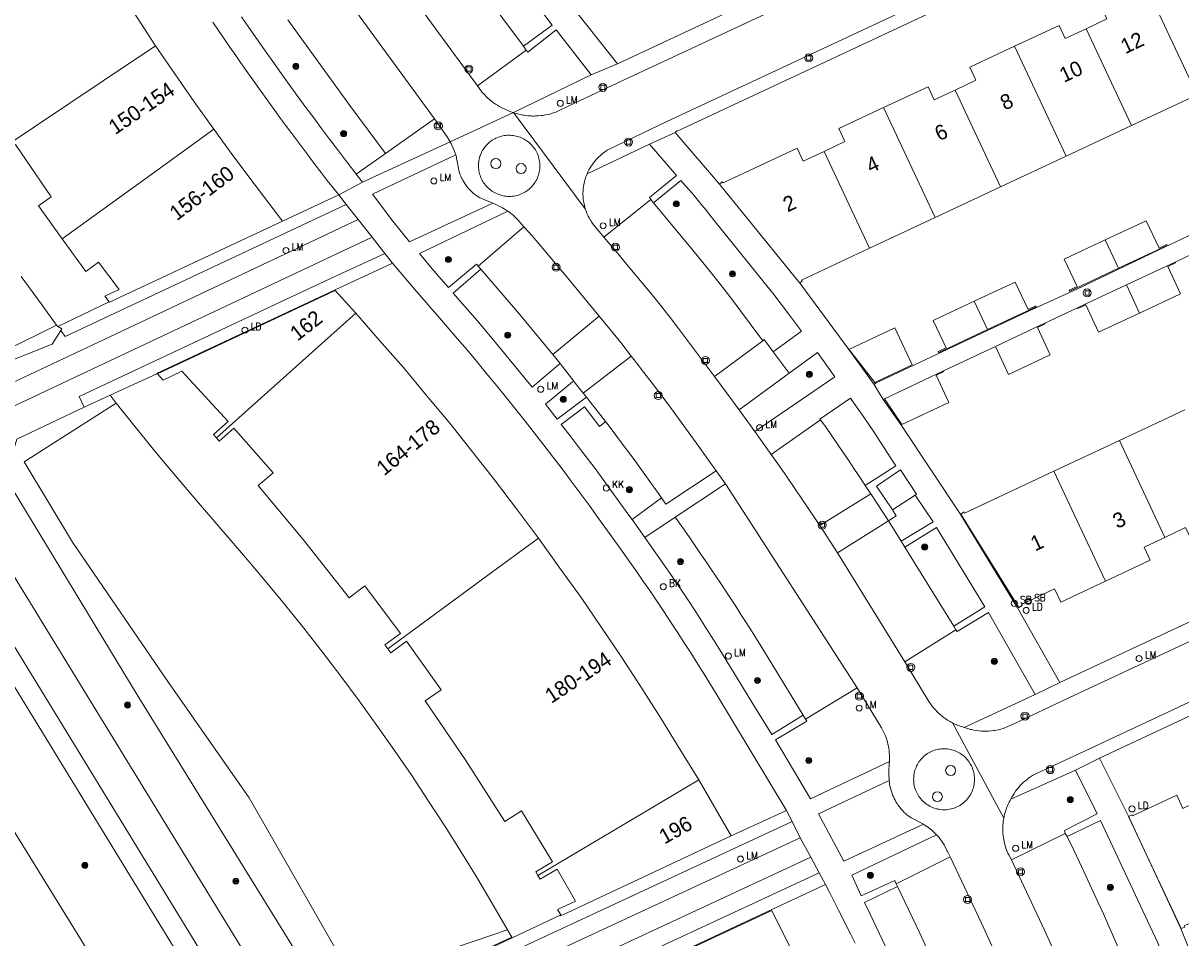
# Model space of a CAD drawing. Header units: metres. Extents: x 138165 to 154469, y 480134 to 494189.
# Tile 537 of 656: x 146517 to 146613, y 486541 to 486617. Entities that reach past the tile are written whole.
import ezdxf

# ---------------------------------------------------------------- set-up
doc = ezdxf.new("R2010")
doc.units = ezdxf.units.M
doc.header["$LTSCALE"] = 0.001
doc.header["$MEASUREMENT"] = 0
for name, color, linetype, lineweight in [('Level 5', 7, 'Continuous', 0), ('TOP-L-topo objecten punt', 7, 'Continuous', 0), ('TOP-L-topo objecten vlak', 7, 'Continuous', 0), ('TOP-T-topo huisnummering naamgeving', 7, 'Continuous', 0)]:
    doc.layers.add(name, color=color, linetype=linetype, lineweight=lineweight)
doc.styles.add('Style-INTL_ISO', font='INTL_ISO.shx')
doc.styles.add('Style-STANDARD', font='STANDARD.shx')

# ---------------------------------------------------------------- blocks, each defined once
blk = doc.blocks.new('24')
at = {"layer": 'TOP-L-topo objecten punt', "color": 7, "linetype": 'Continuous', "lineweight": 0}
for radius in [0.025, 0.0182, 0.0115, 0.005]:
    blk.add_circle((0, 0), radius, dxfattribs=at)
blk = doc.blocks.new('121')
at = {"layer": 'TOP-L-topo objecten punt', "color": 7, "linetype": 'Continuous', "lineweight": 0}
blk.add_circle((0, 0), 0.025, dxfattribs=at)
at = {"layer": 'TOP-L-topo objecten punt', "color": 7, "linetype": 'Continuous', "lineweight": 0, "style": 'Style-STANDARD'}
blk.add_text('LD', height=0.06, dxfattribs=at).set_placement((0.0483, 0))
blk = doc.blocks.new('72')
at = {"layer": 'TOP-L-topo objecten punt', "color": 7, "linetype": 'Continuous', "lineweight": 0}
blk.add_circle((0, 0), 0.025, dxfattribs=at)
at = {"layer": 'TOP-L-topo objecten punt', "color": 7, "linetype": 'Continuous', "lineweight": 0, "style": 'Style-STANDARD'}
blk.add_text('BK', height=0.06, dxfattribs=at).set_placement((0.0483, 0))
blk = doc.blocks.new('39')
at = {"layer": 'TOP-L-topo objecten punt', "color": 7, "linetype": 'Continuous', "lineweight": 0}
for p, q in [((0.0175, 0.0175), (-0.0175, 0.0175)), ((-0.0175, 0.0175), (-0.0175, -0.0175)), ((0.0175, 0.0175), (0.0175, -0.0175)), ((0.0175, -0.0175), (-0.0175, -0.0175))]:
    blk.add_line(p, q, dxfattribs=at)
blk.add_circle((0, 0), 0.0332, dxfattribs=at)
blk = doc.blocks.new('*U13')
at = {"layer": 'Level 5', "color": 7, "linetype": 'Continuous', "lineweight": 0}
blk.add_circle((0, 0), 0.0415, dxfattribs=at)
blk = doc.blocks.new('150')
at = {"layer": 'Level 5', "color": 7, "linetype": 'Continuous', "lineweight": 0}
blk.add_blockref('*U13', (0, 0), dxfattribs=at)
blk = doc.blocks.new('16')
at = {"layer": 'TOP-L-topo objecten punt', "color": 7, "linetype": 'Continuous', "lineweight": 0}
blk.add_circle((0, 0), 0.025, dxfattribs=at)
at = {"layer": 'TOP-L-topo objecten punt', "color": 7, "linetype": 'Continuous', "lineweight": 0, "style": 'Style-STANDARD'}
blk.add_text('LM', height=0.06, dxfattribs=at).set_placement((0.0483, 0))
blk = doc.blocks.new('119')
at = {"layer": 'TOP-L-topo objecten punt', "color": 7, "linetype": 'Continuous', "lineweight": 0}
blk.add_circle((0, 0), 0.025, dxfattribs=at)
at = {"layer": 'TOP-L-topo objecten punt', "color": 7, "linetype": 'Continuous', "lineweight": 0, "style": 'Style-STANDARD'}
blk.add_text('KK', height=0.06, dxfattribs=at).set_placement((0.0483, 0))
blk = doc.blocks.new('175')
at = {"layer": 'TOP-L-topo objecten punt', "color": 7, "linetype": 'Continuous', "lineweight": 0}
blk.add_circle((0, 0), 0.025, dxfattribs=at)
at = {"layer": 'TOP-L-topo objecten punt', "color": 7, "linetype": 'Continuous', "lineweight": 0, "style": 'Style-STANDARD'}
blk.add_text('SB', height=0.06, dxfattribs=at).set_placement((0.0483, 0))

msp = doc.modelspace()

# ---------------------------------------------------------------- linework, layer by layer
at = {"layer": 'TOP-L-topo objecten vlak', "flags": 128}
for points in [[(146598.899, 486417.01), (146547.68, 486499.04), (146458.31, 486643.91), (146347.55, 486826.5), (146318.42, 486876.408)], [(146595.021, 486436.389), (146586.71, 486450.043), (146464.373, 486650.266), (146451.202, 486671.813)], [(146470.752, 486672.368), (146471.477, 486672.531), (146471.847, 486671.085), (146464.78, 486667.854), (146464.459, 486665.613), (146465.96, 486660.613), (146477.692, 486640.499), (146509.424, 486588.946), (146512.697, 486587.11), (146519.717, 486589.912), (146520.431, 486591.036)], [(146449.727, 486670.914), (146462.933, 486649.316), (146585.233, 486449.154), (146593.515, 486435.474)], [(146466.108, 486665.494), (146468.346, 486659.938), (146478.96, 486641.103), (146503.346, 486601.854), (146508.669, 486593.374), (146511.411, 486589.843), (146513.005, 486588.642), (146515.795, 486589.344), (146520.096, 486591.492)], [(146616.202, 486636.396), (146566.617, 486613.168)], [(146616.828, 486635.016), (146567.542, 486612.011), (146562.586, 486609.686), (146561.67, 486609.234), (146561.56, 486609.19), (146561.445, 486609.148), (146561.329, 486609.108), (146561.212, 486609.071), (146561.095, 486609.036), (146560.877, 486608.98), (146560.657, 486608.934), (146560.537, 486608.913), (146560.416, 486608.894), (146560.294, 486608.878), (146560.05, 486608.856), (146559.928, 486608.849), (146559.826, 486608.845), (146559.703, 486608.843), (146559.581, 486608.844), (146559.458, 486608.848), (146559.356, 486608.854), (146559.234, 486608.863), (146559.112, 486608.875), (146558.889, 486608.905), (146558.768, 486608.925), (146558.648, 486608.948), (146558.429, 486608.998), (146558.311, 486609.029), (146558.212, 486609.057), (146558.095, 486609.093), (146557.979, 486609.132)], [(146528.308, 486614.67), (146526.772, 486617.029), (146525.236, 486619.39), (146523.758, 486621.786), (146522.279, 486624.184), (146520.859, 486626.614), (146519.438, 486629.047), (146518.077, 486631.511), (146516.694, 486634.017)], [(146618.729, 486630.847), (146570.646, 486608.361), (146565.918, 486606.09), (146565.774, 486606.003), (146565.633, 486605.911), (146565.481, 486605.803), (146565.348, 486605.699), (146565.206, 486605.579), (146565.082, 486605.465), (146564.962, 486605.347), (146564.847, 486605.224), (146564.737, 486605.096), (146564.632, 486604.965), (146564.533, 486604.83), (146564.428, 486604.675), (146564.339, 486604.532), (146564.247, 486604.369), (146564.171, 486604.219), (146564.093, 486604.051)], [(146541.793, 486630.274), (146542.051, 486629.834), (146542.307, 486629.404), (146542.565, 486628.976), (146542.825, 486628.549), (146543.088, 486628.123), (146543.354, 486627.699), (146543.622, 486627.277), (146543.892, 486626.856), (146544.165, 486626.436), (146544.44, 486626.019), (146544.764, 486625.533), (146545.044, 486625.119), (146545.327, 486624.706), (146545.612, 486624.295), (146545.899, 486623.886), (146546.189, 486623.478), (146547.673, 486621.356), (146555.002, 486611.335)], [(146571.392, 486607.476), (146571.546, 486607.614), (146571.563, 486607.585), (146619.179, 486629.879)], [(146551.87, 486623.975), (146554.376, 486625.825), (146559.628, 486618.481), (146561.201, 486616.391), (146558.833, 486614.629)], [(146558.833, 486614.629), (146551.87, 486623.975)], [(146543.466, 486619.55), (146551.43, 486608.62)], [(146610.413, 486619.723), (146606.706, 486617.986), (146607.215, 486616.899), (146605.49, 486616.09)], [(146614.691, 486610.596), (146610.413, 486619.723)], [(146566.617, 486613.168), (146562.177, 486618.819)], [(146544.946, 486604.018), (146544.722, 486604.31), (146544.056, 486605.179), (146543.393, 486606.051), (146542.733, 486606.925), (146542.077, 486607.802), (146541.423, 486608.681), (146540.773, 486609.562), (146540.033, 486610.572), (146539.389, 486611.458), (146538.749, 486612.346), (146538.021, 486613.365), (146537.387, 486614.258), (146536.757, 486615.154), (146536.04, 486616.18), (146535.416, 486617.08)], [(146533.055, 486616.638), (146533.524, 486615.943), (146533.996, 486615.25), (146534.47, 486614.558), (146534.946, 486613.869), (146535.345, 486613.295), (146535.826, 486612.608), (146536.309, 486611.923), (146537.201, 486610.671), (146537.691, 486609.991), (146538.184, 486609.312), (146538.678, 486608.635), (146539.092, 486608.073), (146539.591, 486607.399), (146540.092, 486606.727), (146540.511, 486606.168), (146541.016, 486605.499), (146541.524, 486604.832), (146542.034, 486604.166), (146542.546, 486603.502), (146543.491, 486602.29)], [(146539.265, 486616.814), (146544.429, 486609.707), (146547.382, 486605.727)], [(146559.049, 486614.314), (146559.194, 486614.149), (146561.526, 486615.983), (146564.443, 486612.251)], [(146605.49, 486616.09), (146603.764, 486615.282), (146603.254, 486616.368), (146599.547, 486614.631)], [(146609.258, 486608.05), (146605.49, 486616.09)], [(146528.308, 486614.67), (146523.951, 486611.759), (146515.405, 486606.05)], [(146533.141, 486607.74), (146531.492, 486610.024), (146529.9, 486612.346), (146528.308, 486614.67)], [(146555.002, 486611.335), (146559.049, 486614.314)], [(146559.049, 486614.314), (146558.833, 486614.629)], [(146599.547, 486614.631), (146595.84, 486612.893), (146596.35, 486611.807), (146594.624, 486610.998)], [(146603.825, 486605.503), (146599.547, 486614.631)], [(146564.443, 486612.251), (146566.617, 486613.168)], [(146564.443, 486612.251), (146557.979, 486609.132)], [(146599.25, 486552.146), (146599.342, 486552.32), (146599.44, 486552.49), (146599.545, 486552.655), (146599.646, 486552.801), (146599.752, 486552.943), (146599.875, 486553.095), (146600.005, 486553.243), (146600.141, 486553.385), (146600.282, 486553.521), (146600.414, 486553.639), (146600.565, 486553.764), (146600.721, 486553.883), (146600.882, 486553.996), (146601.048, 486554.102), (146601.218, 486554.201), (146601.384, 486554.289), (146606.144, 486556.49), (146725.084, 486612.249)], [(146557.979, 486609.132), (146557.778, 486609.198), (146557.58, 486609.271), (146557.404, 486609.343), (146557.211, 486609.43), (146557.022, 486609.524), (146556.837, 486609.626), (146556.656, 486609.734), (146556.496, 486609.838), (146556.34, 486609.947), (146556.171, 486610.074), (146556.007, 486610.207), (146555.849, 486610.346), (146555.695, 486610.492), (146555.547, 486610.643), (146555.406, 486610.799), (146555.276, 486610.953), (146555.002, 486611.335)], [(146594.624, 486610.998), (146592.898, 486610.189), (146592.389, 486611.276), (146588.682, 486609.538)], [(146594.624, 486610.998), (146598.392, 486602.957)], [(146609.258, 486608.05), (146614.691, 486610.596)], [(146588.682, 486609.538), (146584.975, 486607.801), (146585.484, 486606.714), (146583.758, 486605.905)], [(146588.682, 486609.538), (146592.959, 486600.411)], [(146547.382, 486605.727), (146551.43, 486608.62)], [(146551.43, 486608.62), (146552.487, 486607.119), (146552.742, 486606.701)], [(146557.979, 486609.132), (146552.742, 486606.701)], [(146563.948, 486601.142), (146557.979, 486609.132)], [(146533.141, 486607.74), (146528.892, 486604.674), (146520.559, 486598.661)], [(146538.838, 486600.121), (146536.491, 486603.214), (146534.788, 486605.457), (146533.141, 486607.74)], [(146571.392, 486607.476), (146569.272, 486606.501)], [(146575.08, 486603.192), (146575.075, 486603.198), (146571.392, 486607.476)], [(146603.825, 486605.503), (146609.258, 486608.05)], [(146515.405, 486606.05), (146515.607, 486605.747), (146516.688, 486606.469), (146519.654, 486602.143), (146518.587, 486601.392), (146520.559, 486598.661)], [(146552.742, 486606.701), (146545.472, 486603.339)], [(146553.202, 486605.628), (146553.153, 486605.768), (146553.1, 486605.908), (146553.045, 486606.047), (146552.987, 486606.184), (146552.875, 486606.434), (146552.81, 486606.568), (146552.742, 486606.701)], [(146560.177, 486604.821), (146560.179, 486604.693), (146560.175, 486604.565), (146560.165, 486604.437), (146560.148, 486604.31), (146560.125, 486604.184), (146560.096, 486604.059), (146560.06, 486603.936), (146560.018, 486603.815), (146559.97, 486603.697), (146559.916, 486603.58), (146559.856, 486603.467), (146559.791, 486603.357), (146559.72, 486603.25), (146559.643, 486603.147), (146559.562, 486603.048), (146559.476, 486602.954), (146559.385, 486602.863), (146559.29, 486602.778), (146559.19, 486602.697), (146559.087, 486602.622), (146558.979, 486602.552), (146558.869, 486602.487), (146558.755, 486602.428), (146558.639, 486602.375), (146558.519, 486602.328), (146558.398, 486602.287), (146558.275, 486602.252), (146558.15, 486602.223), (146558.024, 486602.201), (146557.897, 486602.185), (146557.769, 486602.176), (146557.641, 486602.173), (146557.513, 486602.176), (146557.385, 486602.186), (146557.258, 486602.203), (146557.132, 486602.225), (146557.007, 486602.255), (146556.884, 486602.29), (146556.763, 486602.332), (146556.644, 486602.379), (146556.528, 486602.433), (146556.414, 486602.491), (146556.303, 486602.555), (146556.207, 486602.616), (146556.103, 486602.69), (146556.013, 486602.761), (146555.916, 486602.844), (146555.834, 486602.923), (146555.745, 486603.015), (146555.662, 486603.112), (146555.591, 486603.202), (146555.517, 486603.307), (146555.456, 486603.402), (146555.399, 486603.501), (146555.34, 486603.615), (146555.293, 486603.718), (146555.246, 486603.837), (146555.204, 486603.959), (146555.173, 486604.068), (146555.143, 486604.192), (146555.122, 486604.304), (146555.104, 486604.431), (146555.094, 486604.545), (146555.089, 486604.658), (146555.089, 486604.786), (146555.094, 486604.9), (146555.107, 486605.027), (146555.123, 486605.14), (146555.148, 486605.266), (146555.175, 486605.376), (146555.212, 486605.499), (146555.249, 486605.607), (146555.297, 486605.725), (146555.345, 486605.829), (146555.404, 486605.942), (146555.469, 486606.053), (146555.531, 486606.148), (146555.598, 486606.24), (146555.677, 486606.341), (146555.762, 486606.437), (146555.851, 486606.529), (146555.945, 486606.616), (146556.032, 486606.689), (146556.122, 486606.758), (146556.227, 486606.832), (146556.324, 486606.892), (146556.436, 486606.955), (146556.537, 486607.006), (146556.654, 486607.057), (146556.761, 486607.098), (146556.882, 486607.139), (146557.006, 486607.173), (146557.117, 486607.198), (146557.229, 486607.218), (146557.356, 486607.235), (146557.483, 486607.245), (146557.597, 486607.248), (146557.711, 486607.247), (146557.839, 486607.239), (146557.952, 486607.227), (146558.078, 486607.207), (146558.204, 486607.18), (146558.314, 486607.151), (146558.436, 486607.113), (146558.543, 486607.074), (146558.662, 486607.026), (146558.778, 486606.971), (146558.891, 486606.911), (146559.001, 486606.845), (146559.107, 486606.774), (146559.21, 486606.698), (146559.309, 486606.616), (146559.403, 486606.53), (146559.493, 486606.439), (146559.579, 486606.343), (146559.659, 486606.243), (146559.734, 486606.139), (146559.804, 486606.032), (146559.868, 486605.921), (146559.927, 486605.807), (146559.98, 486605.691), (146560.027, 486605.572), (146560.067, 486605.45), (146560.102, 486605.327), (146560.13, 486605.202), (146560.152, 486605.076), (146560.168, 486604.948), (146560.177, 486604.821)], [(146564.093, 486604.051), (146569.272, 486606.501)], [(146569.272, 486606.501), (146571.516, 486603.895), (146569.267, 486602.067), (146569.377, 486601.908)], [(146630.162, 486606.484), (146626.305, 486604.665), (146622.365, 486602.818), (146615.753, 486599.715), (146611.535, 486597.729), (146604.715, 486594.485), (146600.7, 486592.636), (146594.03, 486589.5), (146588.067, 486586.691), (146587.902, 486586.572)], [(146544.946, 486604.018), (146547.382, 486605.727)], [(146556.273, 486601.619), (146549.369, 486598.397), (146547.993, 486600.109), (146546.286, 486602.366), (146553.202, 486605.628)], [(146553.202, 486605.628), (146553.228, 486605.528), (146553.251, 486605.427), (146553.27, 486605.325), (146553.286, 486605.212), (146553.492, 486604.198), (146553.548, 486604.034), (146553.578, 486603.952), (146553.618, 486603.856), (146553.689, 486603.698), (146553.727, 486603.62), (146553.776, 486603.528), (146553.862, 486603.377), (146553.955, 486603.23), (146554.055, 486603.088), (146554.118, 486603.005), (146554.239, 486602.858), (146554.297, 486602.793), (146554.416, 486602.667), (146554.478, 486602.606), (146554.554, 486602.535), (146554.685, 486602.421), (146554.835, 486602.304), (146554.977, 486602.203), (146555.123, 486602.109), (146555.197, 486602.065), (146555.275, 486602.021), (146556.273, 486601.619)], [(146583.758, 486605.905), (146582.032, 486605.096), (146581.523, 486606.183), (146575.377, 486603.302), (146575.314, 486603.38), (146575.08, 486603.192)], [(146583.758, 486605.905), (146587.526, 486597.865)], [(146598.392, 486602.957), (146603.825, 486605.503)], [(146545.472, 486603.339), (146544.946, 486604.018)], [(146563.948, 486601.142), (146563.911, 486601.265), (146563.874, 486601.407), (146563.846, 486601.533), (146563.821, 486601.659), (146563.801, 486601.786), (146563.782, 486601.931), (146563.769, 486602.059), (146563.761, 486602.187), (146563.757, 486602.316), (146563.756, 486602.463), (146563.76, 486602.591), (146563.769, 486602.738), (146563.782, 486602.866), (146563.8, 486603.011), (146563.821, 486603.138), (146563.845, 486603.264), (146563.878, 486603.407), (146563.911, 486603.532), (146563.953, 486603.672), (146563.993, 486603.794), (146564.038, 486603.915), (146564.093, 486604.051)], [(146569.602, 486601.636), (146571.877, 486603.497), (146572.235, 486603.089), (146572.569, 486602.704), (146572.946, 486602.261), (146573.273, 486601.87), (146573.643, 486601.42), (146573.964, 486601.024), (146574.326, 486600.568), (146574.64, 486600.167), (146579.579, 486594.035), (146580.805, 486592.417), (146581.887, 486590.983), (146579.535, 486589.28)], [(146545.472, 486603.339), (146543.491, 486602.29)], [(146581.735, 486594.97), (146575.08, 486603.192)], [(146592.959, 486600.411), (146598.392, 486602.957)], [(146538.838, 486600.121), (146543.491, 486602.29)], [(146543.491, 486602.29), (146544.12, 486601.495)], [(146557.515, 486600.953), (146557.381, 486601.038), (146557.225, 486601.133), (146557.067, 486601.224), (146556.907, 486601.312), (146556.745, 486601.397), (146556.581, 486601.478), (146556.416, 486601.555), (146556.273, 486601.619)], [(146569.377, 486601.908), (146565.496, 486598.777)], [(146569.602, 486601.636), (146569.377, 486601.908)], [(146578.684, 486590.194), (146575.842, 486593.967), (146574.303, 486595.93), (146572.984, 486597.571), (146569.602, 486601.636)], [(146544.12, 486601.495), (146520.79, 486590.547), (146520.431, 486591.036)], [(146544.12, 486601.495), (146545.103, 486600.251)], [(146555.052, 486596.39), (146554.918, 486596.553), (146552.593, 486594.599), (146551.396, 486595.985), (146550.201, 486597.426), (146557.515, 486600.953)], [(146557.515, 486600.953), (146557.649, 486600.855), (146557.78, 486600.753), (146557.924, 486600.633), (146558.048, 486600.523), (146558.168, 486600.409), (146558.285, 486600.291), (146558.398, 486600.169), (146558.516, 486600.035), (146558.859, 486599.655)], [(146565.496, 486598.777), (146564.551, 486599.936), (146564.47, 486600.053), (146564.4, 486600.161), (146564.324, 486600.287), (146564.261, 486600.399), (146564.194, 486600.529), (146564.138, 486600.645), (146564.087, 486600.763), (146564.038, 486600.882), (146563.988, 486601.02), (146563.948, 486601.142)], [(146545.103, 486600.251), (146523.036, 486589.814), (146508.908, 486583.197)], [(146524.446, 486593.42), (146524.475, 486593.434), (146524.49, 486593.388), (146538.838, 486600.121)], [(146545.103, 486600.251), (146546.27, 486598.781)], [(146558.859, 486599.655), (146555.052, 486596.39)], [(146558.859, 486599.655), (146559.311, 486599.139), (146559.835, 486598.534), (146560.282, 486598.014), (146560.727, 486597.492), (146561.17, 486596.968), (146562.049, 486595.915), (146562.488, 486595.381), (146565.105, 486592.223)], [(146587.526, 486597.865), (146592.959, 486600.411)], [(146608.183, 486596.205), (146612.226, 486598.1), (146612.184, 486598.189), (146611.541, 486597.887), (146610.479, 486600.152), (146607.08, 486598.559)], [(146509.834, 486581.622), (146524.034, 486588.305), (146546.27, 486598.781)], [(146520.559, 486598.661), (146522.53, 486595.93), (146523.576, 486596.704), (146525.293, 486594.443), (146524.096, 486593.882), (146524.446, 486593.42)], [(146546.27, 486598.781), (146547.33, 486597.443)], [(146565.496, 486598.777), (146566.635, 486597.43), (146567.654, 486596.213), (146568.668, 486594.992), (146569.736, 486593.696), (146570.181, 486593.14), (146570.686, 486592.502), (146571.187, 486591.86), (146571.318, 486591.69), (146571.683, 486591.216), (146574.658, 486587.223)], [(146581.735, 486594.97), (146581.951, 486595.144), (146581.888, 486595.222), (146587.526, 486597.865)], [(146607.08, 486598.559), (146603.68, 486596.966), (146604.742, 486594.701), (146604.098, 486594.399), (146604.14, 486594.31), (146608.183, 486596.205)], [(146608.183, 486596.205), (146607.08, 486598.559)], [(146612.87, 486596.726), (146615.639, 486598.053)], [(146522.366, 486584.677), (146521.954, 486585.575), (146542.768, 486595.322), (146547.33, 486597.443)], [(146547.33, 486597.443), (146547.968, 486596.637)], [(146547.968, 486596.637), (146543.191, 486594.416), (146528.39, 486587.485), (146528.416, 486587.442), (146524.532, 486585.667)], [(146547.968, 486596.637), (146548.426, 486596.085), (146548.886, 486595.535), (146549.348, 486594.987), (146549.812, 486594.44), (146550.747, 486593.353), (146551.218, 486592.813), (146551.686, 486592.28), (146553.329, 486590.392), (146554.137, 486589.437), (146554.94, 486588.477), (146555.737, 486587.514), (146556.618, 486586.438), (146557.405, 486585.466), (146558.188, 486584.49), (146558.965, 486583.51), (146559.737, 486582.525), (146560.504, 486581.537), (146561.266, 486580.545), (146562.022, 486579.549), (146562.774, 486578.549), (146563.52, 486577.545), (146564.261, 486576.537), (146564.997, 486575.525), (146565.794, 486574.417), (146566.375, 486573.616), (146566.953, 486572.811), (146567.597, 486571.903), (146568.166, 486571.092), (146568.73, 486570.278), (146569.29, 486569.462), (146569.915, 486568.54), (146570.466, 486567.717), (146571.081, 486566.788), (146571.622, 486565.959), (146572.16, 486565.128), (146572.693, 486564.294), (146573.288, 486563.352), (146573.812, 486562.512), (146574.332, 486561.669), (146574.865, 486560.795), (146580.633, 486551.213)], [(146561.861, 486588.302), (146561.721, 486588.184), (146559.546, 486586.351), (146556.736, 486589.752), (146554.974, 486591.868), (146552.984, 486594.143), (146555.282, 486596.131)], [(146555.282, 486596.131), (146555.052, 486596.39)], [(146555.282, 486596.131), (146558.483, 486592.399), (146561.243, 486589.049)], [(146608.829, 486594.827), (146612.151, 486596.381), (146612.87, 486596.726)], [(146609.923, 486592.492), (146613.323, 486594.085), (146612.261, 486596.35), (146612.905, 486596.652), (146612.87, 486596.726)], [(146520.096, 486591.492), (146518.882, 486593.144), (146517.163, 486595.529)], [(146587.902, 486586.572), (146585.807, 486589.472), (146581.766, 486594.931), (146581.735, 486594.97)], [(146597.317, 486591.112), (146601.36, 486593.007), (146601.318, 486593.096), (146600.675, 486592.794), (146599.613, 486595.059), (146596.214, 486593.466)], [(146604.786, 486592.932), (146605.474, 486593.258), (146608.829, 486594.827)], [(146608.829, 486594.827), (146609.923, 486592.492)], [(146544.905, 486592.483), (146543.193, 486594.35), (146528.46, 486587.445), (146528.933, 486586.929), (146530.489, 486587.659), (146534.312, 486583.49), (146533.1, 486582.405), (146533.344, 486582.133)], [(146520.18, 486591.378), (146521.563, 486592.04), (146524.446, 486593.42)], [(146596.214, 486593.466), (146592.814, 486591.873), (146593.876, 486589.608), (146593.232, 486589.306), (146593.274, 486589.217), (146597.317, 486591.112)], [(146596.214, 486593.466), (146597.317, 486591.112)], [(146602.073, 486591.648), (146604.786, 486592.932)], [(146604.786, 486592.932), (146604.819, 486592.862), (146605.462, 486593.164), (146606.524, 486590.899), (146609.923, 486592.492)], [(146544.905, 486592.483), (146541.001, 486588.988), (146533.344, 486582.133)], [(146560.07, 486573.802), (146558.232, 486576.241), (146556.427, 486578.637), (146554.56, 486580.994), (146552.698, 486583.344), (146550.774, 486585.656), (146548.857, 486587.961), (146546.877, 486590.226), (146544.905, 486592.483)], [(146565.105, 486592.223), (146561.243, 486589.049)], [(146567.755, 486588.925), (146566.884, 486590.053), (146565.105, 486592.223)], [(146520.18, 486591.378), (146520.096, 486591.492)], [(146520.431, 486591.036), (146520.519, 486591.174), (146520.18, 486591.378)], [(146591.062, 486588.18), (146589.619, 486591.259), (146585.812, 486589.474), (146585.886, 486589.369), (146587.969, 486586.731), (146591.062, 486588.18)], [(146597.969, 486589.721), (146599.057, 486587.4), (146602.519, 486589.022), (146601.457, 486591.288), (146602.101, 486591.589), (146602.073, 486591.648)], [(146597.969, 486589.721), (146601.299, 486591.281), (146602.073, 486591.648)], [(146574.658, 486587.223), (146578.684, 486590.194)], [(146579.535, 486589.28), (146578.777, 486590.29), (146578.684, 486590.194)], [(146580.868, 486587.504), (146583.213, 486589.207), (146584.652, 486587.205), (146578.012, 486582.653)], [(146579.535, 486589.28), (146580.868, 486587.504)], [(146593.666, 486587.689), (146597.969, 486589.721)], [(146561.243, 486589.049), (146561.861, 486588.302)], [(146561.861, 486588.302), (146561.909, 486588.243), (146561.938, 486588.206), (146562.989, 486586.851)], [(146567.755, 486588.925), (146563.783, 486585.841)], [(146574.811, 486579.4), (146574.182, 486580.274), (146573.143, 486581.719), (146572.495, 486582.621), (146571.903, 486583.437), (146571.307, 486584.25), (146570.707, 486585.059), (146570.102, 486585.866), (146569.494, 486586.669), (146568.804, 486587.569), (146568.187, 486588.366), (146567.755, 486588.925)], [(146576.707, 486584.461), (146574.658, 486587.223)], [(146576.707, 486584.461), (146580.442, 486587.195), (146580.868, 486587.504)], [(146588.775, 486585.376), (146590.193, 486583.245), (146594.104, 486585.078), (146593.043, 486587.343), (146593.686, 486587.645), (146593.666, 486587.689)], [(146588.775, 486585.376), (146593.666, 486587.689)], [(146564.048, 486585.521), (146564.039, 486585.514), (146561.622, 486583.692), (146560.65, 486584.928), (146562.893, 486586.772), (146562.989, 486586.851)], [(146562.989, 486586.851), (146563.036, 486586.791), (146563.783, 486585.841)], [(146588.671, 486585.327), (146587.902, 486586.572)], [(146524.532, 486585.667), (146522.366, 486584.677)], [(146525.044, 486585.022), (146524.532, 486585.667)], [(146563.783, 486585.841), (146563.957, 486585.619), (146564.048, 486585.521)], [(146564.048, 486585.521), (146564.17, 486585.365), (146565.628, 486583.481)], [(146583.463, 486583.622), (146583.415, 486583.693), (146585.958, 486585.419), (146586.454, 486584.709), (146586.931, 486584.02), (146587.402, 486583.327), (146587.87, 486582.632), (146588.334, 486581.934), (146588.793, 486581.232), (146589.247, 486580.529), (146589.698, 486579.822), (146587.177, 486578.191)], [(146588.671, 486585.327), (146588.775, 486585.376)], [(146603.326, 486561.833), (146599.796, 486568.019), (146595.043, 486575.837), (146590.176, 486583.158), (146588.671, 486585.327)], [(146522.366, 486584.677), (146516.786, 486582.028), (146515.851, 486578.835), (146526.779, 486560.801), (146542.92, 486534.655), (146549.5, 486536.809), (146557.857, 486540.684)], [(146525.044, 486585.022), (146517.413, 486580.153), (146521.408, 486573.486), (146529.308, 486561.907), (146536.073, 486552.27), (146544.281, 486537.91), (146545.946, 486537.366), (146557.504, 486541.293)], [(146557.504, 486541.293), (146556.206, 486543.535), (146554.994, 486545.572), (146553.673, 486547.73), (146552.325, 486549.871), (146550.95, 486551.994), (146549.548, 486554.1), (146548.119, 486556.188), (146546.665, 486558.258), (146545.184, 486560.309), (146543.677, 486562.341), (146542.145, 486564.354), (146540.588, 486566.348), (146539.005, 486568.321), (146537.398, 486570.275), (146535.766, 486572.208), (146532.017, 486576.533), (146530.118, 486578.775), (146528.244, 486581.037), (146526.394, 486583.319), (146525.044, 486585.022)], [(146567.824, 486575.345), (146567.474, 486575.832), (146566.767, 486576.824), (146566.125, 486577.713), (146565.406, 486578.697), (146564.754, 486579.578), (146564.022, 486580.552), (146563.359, 486581.425), (146562.69, 486582.293), (146561.947, 486583.246), (146563.893, 486584.713), (146565.127, 486583.077), (146565.576, 486583.439), (146565.628, 486583.481)], [(146578.012, 486582.653), (146576.707, 486584.461)], [(146613.687, 486584.46), (146608.255, 486581.914)], [(146565.628, 486583.481), (146565.842, 486583.203), (146566.561, 486582.254), (146567.202, 486581.396), (146567.909, 486580.439), (146568.609, 486579.477), (146569.303, 486578.51), (146569.93, 486577.623), (146570.261, 486577.157)], [(146579.37, 486580.762), (146583.463, 486583.622)], [(146587.177, 486578.191), (146586.729, 486578.865), (146586.291, 486579.519), (146585.777, 486580.28), (146585.334, 486580.93), (146584.815, 486581.687), (146583.916, 486582.979), (146583.463, 486583.622)], [(146533.344, 486582.133), (146533.587, 486581.862), (146534.799, 486582.947), (146538.058, 486579.233), (146536.816, 486578.173), (146540.651, 486573.564), (146544.374, 486568.863), (146545.658, 486569.855), (146548.631, 486565.909), (146547.321, 486564.947), (146547.563, 486564.616)], [(146578.012, 486582.653), (146579.37, 486580.762)], [(146541.365, 486530.097), (146509.834, 486581.622)], [(146608.255, 486581.914), (146602.822, 486579.368)], [(146606.605, 486555.56), (146662.54, 486581.751)], [(146612.023, 486573.873), (146608.255, 486581.914)], [(146583.404, 486574.851), (146582.591, 486576.062), (146581.959, 486576.997), (146581.325, 486577.93), (146580.687, 486578.861), (146580.046, 486579.789), (146579.37, 486580.762)], [(146589.428, 486576.148), (146588.115, 486578.13), (146590.106, 486579.465), (146591.425, 486577.458), (146591.316, 486577.386)], [(146642.504, 486580.148), (146603.326, 486561.833)], [(146570.261, 486577.157), (146570.638, 486576.625), (146574.811, 486579.4)], [(146574.811, 486579.4), (146575.581, 486578.323)], [(146602.822, 486579.368), (146595.412, 486575.895), (146595.359, 486575.98), (146595.088, 486575.811), (146599.92, 486568.05), (146600.192, 486568.219), (146600.139, 486568.304), (146602.883, 486569.59), (146603.392, 486568.503), (146607.099, 486570.241)], [(146595.372, 486558.106), (146595.567, 486558.035), (146595.679, 486557.999), (146595.773, 486557.971), (146595.886, 486557.939), (146595.981, 486557.915), (146596.173, 486557.873), (146596.366, 486557.839), (146596.58, 486557.81), (146596.775, 486557.793), (146596.893, 486557.786), (146596.991, 486557.783), (146597.187, 486557.782), (146597.305, 486557.785), (146597.403, 486557.79), (146597.618, 486557.808), (146597.812, 486557.833), (146597.909, 486557.848), (146598.025, 486557.869), (146598.217, 486557.91), (146598.331, 486557.939), (146598.425, 486557.965), (146598.613, 486558.022), (146599.385, 486558.353), (146604.062, 486560.558), (146643.113, 486578.795)], [(146602.822, 486579.368), (146607.099, 486570.241)], [(146571.403, 486575.545), (146575.581, 486578.323)], [(146575.581, 486578.323), (146586.494, 486561.379)], [(146587.177, 486578.191), (146587.632, 486577.497)], [(146570.261, 486577.157), (146567.824, 486575.345)], [(146583.404, 486574.851), (146587.632, 486577.497)], [(146587.632, 486577.497), (146589.106, 486575.251)], [(146589.428, 486576.148), (146591.316, 486577.386)], [(146591.316, 486577.386), (146592.798, 486575.156), (146590.15, 486573.562)], [(146589.106, 486575.251), (146589.743, 486575.668), (146589.428, 486576.148)], [(146568.882, 486573.869), (146567.824, 486575.345)], [(146568.882, 486573.869), (146571.403, 486575.545)], [(146571.403, 486575.545), (146571.634, 486575.236), (146572.095, 486574.58), (146572.553, 486573.922), (146573.009, 486573.262), (146573.463, 486572.601), (146573.915, 486571.939), (146574.364, 486571.274), (146575.181, 486570.052), (146575.549, 486569.495), (146576.427, 486568.153), (146576.863, 486567.479), (146577.296, 486566.804), (146577.726, 486566.128), (146578.154, 486565.45), (146578.522, 486564.863), (146582.028, 486559.112)], [(146584.868, 486572.599), (146583.404, 486574.851)], [(146589.106, 486575.251), (146584.868, 486572.599)], [(146590.15, 486573.562), (146589.106, 486575.251)], [(146590.455, 486573.07), (146593.089, 486574.704), (146597.095, 486568.11), (146594.521, 486566.494)], [(146612.023, 486573.873), (146613.749, 486574.682), (146614.258, 486573.596), (146617.965, 486575.333)], [(146560.07, 486573.802), (146555.848, 486570.701), (146547.563, 486564.616)], [(146573.359, 486553.743), (146571.791, 486556.306), (146570.226, 486558.866), (146568.597, 486561.392), (146566.97, 486563.913), (146565.28, 486566.398), (146563.593, 486568.879), (146561.844, 486571.323), (146560.07, 486573.802)], [(146582.028, 486559.112), (146579.419, 486557.504), (146577.986, 486559.85), (146576.546, 486562.192), (146575.1, 486564.529), (146573.538, 486567.036), (146573.169, 486567.603), (146572.36, 486568.828), (146571.92, 486569.484), (146571.476, 486570.137), (146571.093, 486570.696), (146570.708, 486571.253), (146568.882, 486573.869)], [(146607.099, 486570.241), (146610.806, 486571.978), (146610.297, 486573.065), (146612.023, 486573.873)], [(146590.15, 486573.562), (146590.455, 486573.07)], [(146594.521, 486566.494), (146590.455, 486573.07)], [(146590.461, 486563.555), (146584.868, 486572.599)], [(146594.699, 486566.189), (146594.785, 486566.048), (146597.403, 486567.625), (146601.268, 486560.846)], [(146590.461, 486563.555), (146594.699, 486566.189)], [(146594.521, 486566.494), (146594.699, 486566.189)], [(146547.563, 486564.616), (146547.806, 486564.286), (146549.117, 486565.248), (146551.992, 486561.231), (146550.662, 486560.302), (146554.033, 486555.344), (146557.284, 486550.305), (146558.658, 486551.168), (146561.236, 486546.953), (146559.838, 486546.121), (146560.024, 486545.807)], [(146594.397, 486558.485), (146594.29, 486558.542), (146594.202, 486558.591), (146594.097, 486558.652), (146593.994, 486558.716), (146593.893, 486558.782), (146593.793, 486558.85), (146593.711, 486558.909), (146593.615, 486558.982), (146593.52, 486559.057), (146593.442, 486559.121), (146593.35, 486559.2), (146593.261, 486559.281), (146593.173, 486559.364), (146593.102, 486559.435), (146593.018, 486559.523), (146592.936, 486559.612), (146592.856, 486559.703), (146592.778, 486559.795), (146592.642, 486559.97), (146592.571, 486560.068), (146592.502, 486560.168), (146592.446, 486560.253), (146590.461, 486563.555)], [(146582.218, 486558.794), (146586.494, 486561.379)], [(146586.494, 486561.379), (146588.52, 486558.062), (146588.615, 486557.89), (146588.696, 486557.729), (146588.77, 486557.566), (146588.839, 486557.4), (146588.902, 486557.232), (146588.959, 486557.061), (146589.01, 486556.889), (146589.054, 486556.715), (146589.092, 486556.54), (146589.123, 486556.363), (146589.149, 486556.185), (146589.168, 486556.007), (146589.18, 486555.827), (146589.186, 486555.648), (146589.185, 486555.448), (146589.177, 486555.269)], [(146601.268, 486560.846), (146603.326, 486561.833)], [(146601.268, 486560.846), (146595.372, 486558.106)], [(146589.177, 486555.269), (146582.619, 486552.17), (146579.713, 486557.058), (146582.337, 486558.633), (146582.218, 486558.794)], [(146582.218, 486558.794), (146582.028, 486559.112)], [(146595.372, 486558.106), (146595.256, 486558.139), (146595.159, 486558.169), (146595.045, 486558.208), (146594.931, 486558.249), (146594.837, 486558.285), (146594.725, 486558.331), (146594.614, 486558.38), (146594.505, 486558.431), (146594.397, 486558.485)], [(146598.663, 486550.58), (146594.397, 486558.485)], [(146596.196, 486554.216), (146596.215, 486554.089), (146596.226, 486553.976), (146596.231, 486553.862), (146596.232, 486553.734), (146596.227, 486553.62), (146596.215, 486553.492), (146596.199, 486553.379), (146596.175, 486553.253), (146596.149, 486553.142), (146596.113, 486553.019), (146596.076, 486552.912), (146596.028, 486552.792), (146595.975, 486552.676), (146595.923, 486552.574), (146595.858, 486552.463), (146595.797, 486552.368), (146595.722, 486552.263), (146595.652, 486552.174), (146595.567, 486552.077), (146595.489, 486551.995), (146595.406, 486551.916), (146595.309, 486551.832), (146595.208, 486551.753), (146595.104, 486551.679), (146595.007, 486551.618), (146594.896, 486551.554), (146594.781, 486551.498), (146594.663, 486551.447), (146594.543, 486551.403), (146594.421, 486551.364), (146594.297, 486551.332), (146594.171, 486551.306), (146594.044, 486551.287), (146593.917, 486551.274), (146593.789, 486551.267), (146593.66, 486551.267), (146593.547, 486551.272), (146593.419, 486551.285), (146593.292, 486551.303), (146593.166, 486551.328), (146593.042, 486551.359), (146592.919, 486551.397), (146592.799, 486551.44), (146592.681, 486551.49), (146592.565, 486551.546), (146592.465, 486551.6), (146592.355, 486551.666), (146592.249, 486551.738), (146592.146, 486551.815), (146592.048, 486551.897), (146591.954, 486551.984), (146591.864, 486552.076), (146591.779, 486552.172), (146591.699, 486552.272), (146591.624, 486552.376), (146591.562, 486552.472), (146591.498, 486552.583), (146591.439, 486552.697), (146591.386, 486552.814), (146591.339, 486552.933), (146591.298, 486553.054), (146591.263, 486553.178), (146591.238, 486553.289), (146591.215, 486553.415), (146591.198, 486553.542), (146591.188, 486553.67), (146591.185, 486553.798), (146591.188, 486553.926), (146591.196, 486554.04), (146591.211, 486554.167), (146591.233, 486554.294), (146591.261, 486554.419), (146591.295, 486554.542), (146591.335, 486554.664), (146591.382, 486554.784), (146591.434, 486554.901), (146591.492, 486555.015), (146591.556, 486555.126), (146591.626, 486555.234), (146591.701, 486555.338), (146591.772, 486555.427), (146591.856, 486555.523), (146591.945, 486555.615), (146592.039, 486555.703), (146592.126, 486555.777), (146592.228, 486555.855), (146592.333, 486555.928), (146592.442, 486555.995), (146592.555, 486556.057), (146592.67, 486556.113), (146592.785, 486556.16), (146592.906, 486556.203), (146593.015, 486556.236), (146593.139, 486556.267), (146593.251, 486556.29), (146593.378, 486556.309), (146593.505, 486556.322), (146593.619, 486556.328), (146593.747, 486556.328), (146593.861, 486556.323), (146593.989, 486556.311), (146594.102, 486556.296), (146594.228, 486556.272), (146594.339, 486556.245), (146594.448, 486556.214), (146594.57, 486556.173), (146594.676, 486556.131), (146594.793, 486556.078), (146594.895, 486556.027), (146595.006, 486555.963), (146595.102, 486555.902), (146595.207, 486555.828), (146595.308, 486555.749), (146595.394, 486555.675), (146595.477, 486555.597), (146595.566, 486555.504), (146595.641, 486555.418), (146595.721, 486555.318), (146595.796, 486555.214), (146595.858, 486555.118), (146595.922, 486555.007), (146595.974, 486554.906), (146596.028, 486554.789), (146596.07, 486554.683), (146596.108, 486554.576), (146596.144, 486554.453), (146596.175, 486554.328), (146596.196, 486554.216)], [(146606.605, 486555.56), (146604.616, 486554.544)], [(146617.154, 486531.992), (146616.12, 486534.461), (146613.361, 486541.404), (146608.998, 486550.742), (146606.605, 486555.56)], [(146589.157, 486553.689), (146589.142, 486553.878), (146589.132, 486554.076), (146589.127, 486554.275), (146589.127, 486554.474), (146589.131, 486554.674), (146589.142, 486554.872), (146589.157, 486555.071), (146589.177, 486555.269)], [(146599.25, 486552.146), (146604.616, 486554.544)], [(146604.616, 486554.544), (146606.41, 486550.928), (146603.687, 486549.533), (146603.76, 486549.296)], [(146560.024, 486545.807), (146568.859, 486551.065), (146573.359, 486553.743)], [(146576.052, 486549.091), (146573.359, 486553.743)], [(146592.015, 486550.061), (146585.39, 486547.004), (146583.287, 486550.916), (146589.157, 486553.689)], [(146589.157, 486553.689), (146589.173, 486553.542), (146589.194, 486553.396), (146589.223, 486553.233), (146589.255, 486553.089), (146589.292, 486552.946), (146589.339, 486552.786), (146589.392, 486552.629), (146589.444, 486552.491), (146589.502, 486552.355), (146589.572, 486552.205), (146589.647, 486552.057), (146589.719, 486551.928), (146589.806, 486551.786), (146589.887, 486551.663), (146589.973, 486551.543), (146590.066, 486551.422), (146590.17, 486551.299), (146590.279, 486551.181), (146590.379, 486551.08), (146590.497, 486550.97), (146590.605, 486550.877), (146590.731, 486550.776), (146590.86, 486550.681), (146590.993, 486550.591), (146592.015, 486550.061)], [(146598.663, 486550.58), (146598.695, 486550.735), (146598.732, 486550.889), (146598.773, 486551.042), (146598.82, 486551.193), (146598.865, 486551.323), (146598.921, 486551.471), (146598.974, 486551.599), (146599.038, 486551.744), (146599.108, 486551.886), (146599.182, 486552.026), (146599.25, 486552.146)], [(146615.248, 486552.192), (146613.522, 486551.384), (146613.012, 486552.47), (146609.351, 486550.754), (146609.308, 486550.844), (146609.018, 486550.709), (146613.381, 486541.4), (146613.671, 486541.536), (146613.628, 486541.627), (146619.016, 486544.152)], [(146576.052, 486549.091), (146580.633, 486551.213)], [(146580.633, 486551.213), (146581.098, 486550.295)], [(146581.098, 486550.295), (146559.663, 486540.315), (146553.328, 486537.354), (146552.892, 486538.287), (146557.884, 486540.637)], [(146581.098, 486550.295), (146581.781, 486548.947)], [(146593.082, 486549.195), (146592.955, 486549.324), (146592.835, 486549.438), (146592.697, 486549.562), (146592.57, 486549.668), (146592.424, 486549.782), (146592.29, 486549.879), (146592.154, 486549.972), (146592.015, 486550.061)], [(146599.316, 486547.107), (146599.071, 486547.534), (146599.011, 486547.662), (146598.948, 486547.807), (146598.897, 486547.936), (146598.843, 486548.084), (146598.8, 486548.216), (146598.755, 486548.368), (146598.716, 486548.521), (146598.685, 486548.656), (146598.655, 486548.811), (146598.629, 486548.967), (146598.609, 486549.124), (146598.595, 486549.261), (146598.586, 486549.4), (146598.579, 486549.558), (146598.578, 486549.696), (146598.581, 486549.854), (146598.59, 486550.012), (146598.601, 486550.15), (146598.619, 486550.307), (146598.639, 486550.444), (146598.663, 486550.58)], [(146603.917, 486549.04), (146606.672, 486550.376), (146611.406, 486540.284), (146614.316, 486532.912), (146611.482, 486531.803)], [(146581.781, 486548.947), (146560.301, 486538.946), (146541.365, 486530.097)], [(146561.942, 486542.494), (146562.435, 486542.724), (146576.052, 486549.091)], [(146581.781, 486548.947), (146582.656, 486547.342)], [(146589.742, 486545.128), (146589.622, 486545.393), (146586.838, 486544.127), (146586.056, 486545.839), (146593.082, 486549.195)], [(146593.082, 486549.195), (146593.214, 486549.045), (146593.291, 486548.953), (146593.353, 486548.875), (146593.413, 486548.796), (146593.484, 486548.699), (146593.596, 486548.534), (146593.66, 486548.432), (146593.711, 486548.347), (146593.809, 486548.173), (146593.909, 486547.977), (146593.951, 486547.887), (146593.992, 486547.794), (146594.226, 486547.35)], [(146603.76, 486549.296), (146599.316, 486547.107)], [(146603.917, 486549.04), (146603.76, 486549.296)], [(146611.482, 486531.803), (146611.047, 486532.901), (146610.633, 486533.932), (146610.162, 486535.091), (146609.737, 486536.118), (146609.254, 486537.272), (146608.82, 486538.295), (146608.381, 486539.317), (146607.882, 486540.463), (146607.376, 486541.607), (146606.922, 486542.622), (146606.463, 486543.634), (146605.941, 486544.771), (146605.473, 486545.779), (146604.94, 486546.91), (146604.461, 486547.914), (146603.917, 486549.04)], [(146542.292, 486528.581), (146561.187, 486537.352), (146582.656, 486547.342)], [(146582.656, 486547.342), (146583.345, 486546.046)], [(146594.226, 486547.35), (146589.742, 486545.128)], [(146594.226, 486547.35), (146596.806, 486541.864), (146598.487, 486538.232)], [(146606.988, 486529.635), (146605.819, 486532.511), (146603.686, 486537.611), (146602.038, 486541.277), (146599.906, 486545.798), (146599.316, 486547.107)], [(146583.345, 486546.046), (146561.805, 486536.022), (146555.35, 486533.026), (146555.861, 486531.933)], [(146560.024, 486545.807), (146560.211, 486545.494), (146561.609, 486546.326), (146563.125, 486543.687), (146561.652, 486542.996), (146561.942, 486542.494)], [(146583.345, 486546.046), (146583.864, 486545.07)], [(146583.864, 486545.07), (146579.358, 486542.955), (146565.888, 486536.656), (146565.24, 486536.353), (146565.255, 486536.327), (146561.234, 486534.446)], [(146583.864, 486545.07), (146584.234, 486544.363), (146584.601, 486543.654), (146584.964, 486542.944), (146585.324, 486542.231), (146585.629, 486541.619), (146585.982, 486540.903), (146586.332, 486540.186)], [(146593.784, 486536.488), (146591.035, 486535.228), (146590.55, 486536.288), (146590.061, 486537.347), (146589.569, 486538.403), (146589.074, 486539.459), (146588.575, 486540.512), (146588.072, 486541.564), (146587.566, 486542.614), (146587.099, 486543.574), (146589.836, 486544.9)], [(146589.836, 486544.9), (146589.742, 486545.128)], [(146589.836, 486544.9), (146591.68, 486541.072), (146593.784, 486536.488)], [(146557.884, 486540.637), (146561.875, 486542.516), (146561.891, 486542.47), (146561.942, 486542.494)], [(146586.251, 486528.316), (146585.035, 486531.061), (146583.819, 486533.807), (146582.538, 486536.523), (146581.256, 486539.238), (146579.411, 486542.916), (146574.861, 486540.782), (146565.359, 486536.324), (146566.064, 486534.941), (146566.59, 486533.894), (146567.623, 486531.793), (146568.633, 486529.68), (146569.375, 486528.088), (146569.863, 486527.024), (146571.348, 486527.703), (146573.339, 486523.181), (146571.844, 486522.541), (146571.987, 486522.205)], [(146557.857, 486540.684), (146557.504, 486541.293)], [(146557.857, 486540.684), (146557.884, 486540.637)]]:
    msp.add_lwpolyline(points, dxfattribs=at)

# ---------------------------------------------------------------- block references
at = {"layer": 'TOP-L-topo objecten punt', "xscale": 10, "yscale": 10, "zscale": 10}
for name, p in [('24', (146539.939, 486612.973)), ('39', (146554.293, 486612.743)), ('39', (146582.48, 486613.665)), ('39', (146565.403, 486611.218)), ('16', (146561.869, 486609.888)), ('39', (146551.757, 486608.025)), ('24', (146543.903, 486607.381)), ('39', (146567.544, 486606.683)), ('150', (146556.528, 486604.896)), ('150', (146558.624, 486604.48)), ('16', (146551.385, 486603.452)), ('24', (146571.494, 486601.552)), ('16', (146565.429, 486599.732)), ('16', (146539.114, 486597.679)), ('39', (146566.444, 486597.951)), ('24', (146552.59, 486596.932)), ('39', (146561.52, 486596.29)), ('24', (146576.158, 486595.742)), ('39', (146605.576, 486594.163)), ('121', (146535.712, 486591.07)), ('24', (146557.516, 486590.658)), ('39', (146573.911, 486588.555)), ('24', (146582.54, 486587.409)), ('16', (146560.254, 486586.165)), ('24', (146562.121, 486585.332)), ('39', (146570.004, 486585.644)), ('16', (146578.411, 486582.972)), ('119', (146565.697, 486577.972)), ('24', (146567.61, 486577.824)), ('39', (146583.607, 486574.885)), ('24', (146592.1, 486573.071)), ('24', (146571.844, 486571.863)), ('72', (146570.414, 486569.774)), ('175', (146599.537, 486568.395)), ('175', (146600.703, 486568.568)), ('121', (146600.522, 486567.811)), ('16', (146575.815, 486564.027)), ('16', (146609.884, 486563.819)), ('39', (146590.953, 486563.08)), ('24', (146597.88, 486563.579)), ('24', (146578.231, 486561.996)), ('39', (146586.681, 486560.694)), ('16', (146586.668, 486559.703)), ('24', (146525.977, 486559.96)), ('39', (146600.423, 486559.038)), ('24', (146582.487, 486555.356)), ('150', (146594.256, 486554.528)), ('39', (146602.52, 486554.596)), ('150', (146593.152, 486552.352)), ('24', (146604.18, 486552.104)), ('121', (146609.299, 486551.336)), ('16', (146576.825, 486547.178)), ('16', (146599.648, 486548.073)), ('24', (146522.437, 486546.659)), ('24', (146587.599, 486545.824)), ('39', (146600.048, 486546.118)), ('24', (146534.959, 486545.34)), ('24', (146607.51, 486544.823)), ('39', (146595.662, 486543.821))]:
    msp.add_blockref(name, p, dxfattribs=at)

# ---------------------------------------------------------------- texts
at = {"layer": 'TOP-T-topo huisnummering naamgeving', "style": 'Style-INTL_ISO'}
for s, rotation, p in [('12', 25.1, (146608.733, 486613.967)), ('10', 25.1, (146603.652, 486611.585)), ('150-154', 34.4, (146524.951, 486607.247)), ('8', 25.1, (146598.74, 486609.283)), ('6', 25.1, (146593.308, 486606.737)), ('4', 25.1, (146587.617, 486604.07)), ('156-160', 37.2, (146530.065, 486600.102)), ('2', 25.1, (146580.725, 486600.839)), ('162', 38, (146540.07, 486590.114)), ('164-178', 39.1, (146547.263, 486578.932)), ('3', 25.1, (146608.078, 486574.565)), ('1', 25.1, (146601.256, 486572.693)), ('180-194', 33.5, (146561.134, 486560.048)), ('196', 29.3, (146570.518, 486548.375))]:
    msp.add_text(s, height=1.25, rotation=rotation, dxfattribs=at).set_placement(p)

doc.saveas('drawing.dxf')
